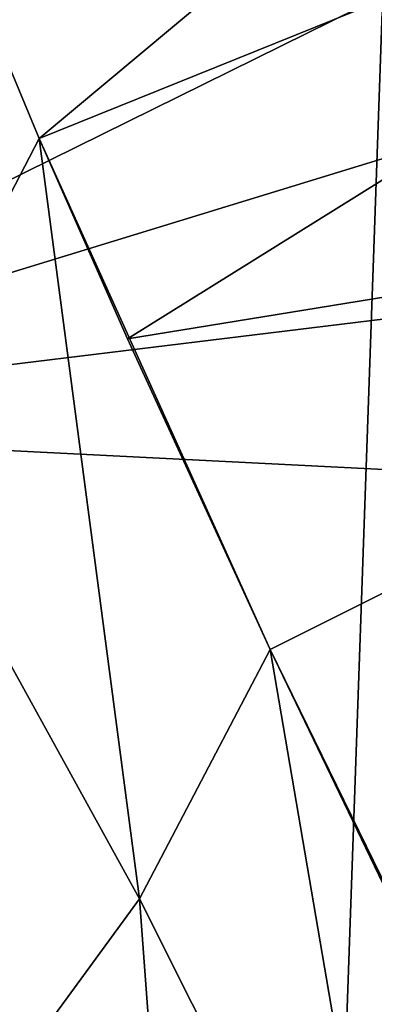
# Model space of a CAD drawing. Header units: metres. Extents: x -80 to 80, y -455 to 95.
# Tile 716 of 1056: x -19.984 to -19.027, y 1.056 to 3.713. Entities that reach past the tile are written whole.
import ezdxf

# ---------------------------------------------------------------- set-up
doc = ezdxf.new("R2010")
doc.units = ezdxf.units.M
doc.layers.add('solid_501010_K', color=7, linetype='CONTINUOUS')
doc.layers.add('solid_501010_k_02', color=7, linetype='CONTINUOUS')

msp = doc.modelspace()

# ---------------------------------------------------------------- linework, layer by layer
at = {"layer": 'solid_501010_K'}
msp.add_3dface([(-21.355679, 2.617663, 653.125549), (-14.5, 6, 654), (-21.62187, 6, 653.125549)], dxfattribs=at)
at = {"layer": 'solid_501010_k_02'}
for points in [[(-19.918764, -22.268745), (-20.22225, 22.054205), (-18.325687, 23.079607)], [(-19.918764, -22.268745), (-18.325687, 23.079607), (-17.999229, -23.241482)], [(-21.835522, -21.210194), (-20.22225, 22.054205), (-19.918764, -22.268745)], [(-21.355679, 2.617663, 634.874451), (-21.62187, 6, 634.874451), (-14.444818, 4.73618, 634)], [(-21.355679, 2.617663, 653.125549), (-14.444818, 4.73618, 654), (-14.5, 6, 654)], [(-19.931479, 3.39236, 42.633884), (-16.844088, 5.970558, 52), (-20.484312, 4.722481, 41.183338)], [(-16.792423, 4.659485, 52), (-16.844088, 5.970558, 52), (-19.931479, 3.39236, 42.633884)], [(-21.355679, 2.617663, 634.874451), (-14.444818, 4.73618, 634), (-14.279743, 3.482287, 634)], [(-21.355679, 2.617663, 653.125549), (-14.279743, 3.482287, 654), (-14.444818, 4.73618, 654)], [(-20.349428, 2.588063, 41.649055), (-19.931479, 3.39236, 42.633884), (-20.484312, 4.722481, 41.183338)], [(-16.792423, 4.659485, 52), (-19.931479, 3.39236, 42.633884), (-19.692831, 2.851675, 43.156826)], [(-16.637228, 3.349119, 52), (-16.792423, 4.659485, 52), (-19.692831, 2.851675, 43.156826)], [(-21.355679, 2.617663, 634.874451), (-14.279743, 3.482287, 634), (-14.005885, 2.246978, 634)], [(-21.355679, 2.617663, 653.125549), (-20.563633, -0.681484, 653.125549), (-14.279743, 3.482287, 654)], [(-20.563633, -0.681484, 653.125549), (-14.005885, 2.246978, 654), (-14.279743, 3.482287, 654)], [(-20.349428, 2.588063, 41.649055), (-19.661106, 1.340421, 42.926006), (-19.931479, 3.39236, 42.633884)], [(-19.931479, 3.39236, 42.633884), (-19.307556, 2.013104, 43.891483), (-19.692831, 2.851675, 43.156826)], [(-19.661106, 1.340421, 42.926006), (-19.307556, 2.013104, 43.891483), (-19.931479, 3.39236, 42.633884)], [(-16.637228, 3.349119, 52), (-19.692831, 2.851675, 43.156826), (-19.307556, 2.013104, 43.891483)], [(-16.637228, 3.349119, 52), (-19.307556, 2.013104, 43.891483), (-18.909575, 1.185991, 44.525864)], [(-20.563633, -0.681484, 634.874451), (-21.355679, 2.617663, 634.874451), (-14.005885, 2.246978, 634)], [(-20.349428, 2.588063, 41.649055), (-20.191137, 0.615614, 42.116028), (-19.661106, 1.340421, 42.926006)], [(-20.563633, -0.681484, 634.874451), (-14.005885, 2.246978, 634), (-13.625593, 1.040853, 634)], [(-20.563633, -0.681484, 653.125549), (-13.625593, 1.040853, 654), (-14.005885, 2.246978, 654)], [(-19.661106, 1.340421, 42.926006), (-18.950653, -0.07495, 43.901875), (-19.307556, 2.013104, 43.891483)], [(-19.307556, 2.013104, 43.891483), (-18.590187, 0.547004, 44.953854), (-18.909575, 1.185991, 44.525864)], [(-18.950653, -0.07495, 43.901875), (-18.590187, 0.547004, 44.953854), (-19.307556, 2.013104, 43.891483)], [(-19.661106, 1.340421, 42.926006), (-20.191137, 0.615614, 42.116028), (-19.505241, -0.760172, 43.005844)], [(-19.661106, 1.340421, 42.926006), (-19.505241, -0.760172, 43.005844), (-18.950653, -0.07495, 43.901875)]]:
    msp.add_3dface(points, dxfattribs=at)

doc.saveas('drawing.dxf')
